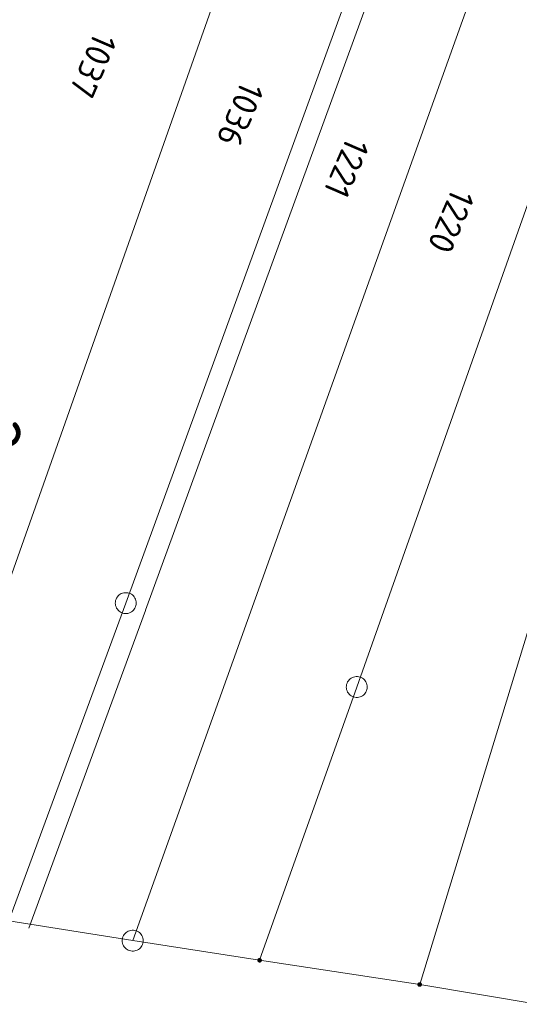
# Model space of a CAD drawing. Header units: metres. Extents: x 3425540 to 3446143, y 5432760 to 5444637.
# Tile 493 of 656: x 3436905 to 3436941, y 5443574 to 5443644. Entities that reach past the tile are written whole.
import ezdxf
from ezdxf.enums import TextEntityAlignment as Align

# ---------------------------------------------------------------- set-up
doc = ezdxf.new("R2010")
doc.units = ezdxf.units.M
for name, color, linetype, lineweight in [('B_Flurgrenzen', 9, 'Continuous', 18), ('B_Kilometrierung', 9, 'Continuous', 25), ('Bestand Kabeltröge', 9, 'Continuous', 18)]:
    doc.layers.add(name, color=color, linetype=linetype, lineweight=lineweight)
doc.styles.get("Standard").update_dxf_attribs({"font": 'isocpeur.ttf'})

msp = doc.modelspace()

# ---------------------------------------------------------------- linework, layer by layer
at = {"layer": 'B_Flurgrenzen'}
for p, q in [((3436901.956, 5443597.755), (3436938.524, 5443701.254)), ((3436942.542, 5443684.77), (3436912.573, 5443602.639)), ((3436913.072, 5443578.522), (3436950.212, 5443682.197)), ((3436963.919, 5443674.656), (3436933.567, 5443575.386)), ((3436955.301, 5443670.827), (3436929.075, 5443596.642)), ((3436912.573, 5443602.639), (3436904.231, 5443579.936)), ((3436929.075, 5443596.642), (3436922.133, 5443577.116)), ((3436904.231, 5443579.936), (3436913.072, 5443578.522)), ((3436913.072, 5443578.522), (3436922.133, 5443577.116)), ((3436922.133, 5443577.116), (3436933.567, 5443575.386)), ((3436933.567, 5443575.386), (3436941.966, 5443573.973))]:
    msp.add_line(p, q, dxfattribs=at)
for points in [[(3436913.323, 5443602.639), (3436913.317, 5443602.733), (3436913.299, 5443602.822), (3436913.27, 5443602.917), (3436913.229, 5443602.999), (3436913.175, 5443603.076), (3436913.116, 5443603.153), (3436913.051, 5443603.218), (3436912.975, 5443603.271), (3436912.892, 5443603.318), (3436912.803, 5443603.348), (3436912.715, 5443603.371), (3436912.62, 5443603.383), (3436912.526, 5443603.383), (3436912.431, 5443603.371), (3436912.343, 5443603.348), (3436912.254, 5443603.318), (3436912.171, 5443603.271), (3436912.095, 5443603.218), (3436912.03, 5443603.153), (3436911.971, 5443603.076), (3436911.917, 5443602.999), (3436911.876, 5443602.917), (3436911.847, 5443602.822), (3436911.829, 5443602.733), (3436911.823, 5443602.639), (3436911.829, 5443602.545), (3436911.847, 5443602.456), (3436911.876, 5443602.361), (3436911.917, 5443602.279), (3436911.971, 5443602.202), (3436912.03, 5443602.125), (3436912.095, 5443602.06), (3436912.171, 5443602.007), (3436912.254, 5443601.96), (3436912.343, 5443601.93), (3436912.431, 5443601.907), (3436912.526, 5443601.895), (3436912.62, 5443601.895), (3436912.715, 5443601.907), (3436912.803, 5443601.93), (3436912.892, 5443601.96), (3436912.975, 5443602.007), (3436913.051, 5443602.06), (3436913.116, 5443602.125), (3436913.175, 5443602.202), (3436913.229, 5443602.279), (3436913.27, 5443602.361), (3436913.299, 5443602.456), (3436913.317, 5443602.545), (3436913.323, 5443602.639)], [(3436929.825, 5443596.642), (3436929.819, 5443596.736), (3436929.801, 5443596.825), (3436929.772, 5443596.92), (3436929.731, 5443597.002), (3436929.677, 5443597.079), (3436929.618, 5443597.156), (3436929.553, 5443597.221), (3436929.477, 5443597.274), (3436929.394, 5443597.321), (3436929.305, 5443597.351), (3436929.217, 5443597.374), (3436929.122, 5443597.386), (3436929.028, 5443597.386), (3436928.933, 5443597.374), (3436928.845, 5443597.351), (3436928.756, 5443597.321), (3436928.673, 5443597.274), (3436928.597, 5443597.221), (3436928.532, 5443597.156), (3436928.473, 5443597.079), (3436928.419, 5443597.002), (3436928.378, 5443596.92), (3436928.349, 5443596.825), (3436928.331, 5443596.736), (3436928.325, 5443596.642), (3436928.331, 5443596.548), (3436928.349, 5443596.459), (3436928.378, 5443596.364), (3436928.419, 5443596.282), (3436928.473, 5443596.205), (3436928.532, 5443596.128), (3436928.597, 5443596.063), (3436928.673, 5443596.01), (3436928.756, 5443595.963), (3436928.845, 5443595.933), (3436928.933, 5443595.91), (3436929.028, 5443595.898), (3436929.122, 5443595.898), (3436929.217, 5443595.91), (3436929.305, 5443595.933), (3436929.394, 5443595.963), (3436929.477, 5443596.01), (3436929.553, 5443596.063), (3436929.618, 5443596.128), (3436929.677, 5443596.205), (3436929.731, 5443596.282), (3436929.772, 5443596.364), (3436929.801, 5443596.459), (3436929.819, 5443596.548), (3436929.825, 5443596.642)], [(3436913.822, 5443578.522), (3436913.816, 5443578.616), (3436913.798, 5443578.705), (3436913.769, 5443578.8), (3436913.728, 5443578.882), (3436913.674, 5443578.959), (3436913.615, 5443579.036), (3436913.55, 5443579.101), (3436913.474, 5443579.154), (3436913.391, 5443579.201), (3436913.302, 5443579.231), (3436913.214, 5443579.254), (3436913.119, 5443579.266), (3436913.025, 5443579.266), (3436912.93, 5443579.254), (3436912.842, 5443579.231), (3436912.753, 5443579.201), (3436912.67, 5443579.154), (3436912.594, 5443579.101), (3436912.529, 5443579.036), (3436912.47, 5443578.959), (3436912.416, 5443578.882), (3436912.375, 5443578.8), (3436912.346, 5443578.705), (3436912.328, 5443578.616), (3436912.322, 5443578.522), (3436912.328, 5443578.428), (3436912.346, 5443578.339), (3436912.375, 5443578.244), (3436912.416, 5443578.162), (3436912.47, 5443578.085), (3436912.529, 5443578.008), (3436912.594, 5443577.943), (3436912.67, 5443577.89), (3436912.753, 5443577.843), (3436912.842, 5443577.813), (3436912.93, 5443577.79), (3436913.025, 5443577.778), (3436913.119, 5443577.778), (3436913.214, 5443577.79), (3436913.302, 5443577.813), (3436913.391, 5443577.843), (3436913.474, 5443577.89), (3436913.55, 5443577.943), (3436913.615, 5443578.008), (3436913.674, 5443578.085), (3436913.728, 5443578.162), (3436913.769, 5443578.244), (3436913.798, 5443578.339), (3436913.816, 5443578.428), (3436913.822, 5443578.522)], [(3436922.258, 5443577.116), (3436922.257, 5443577.132), (3436922.254, 5443577.147), (3436922.249, 5443577.162), (3436922.242, 5443577.176), (3436922.234, 5443577.19), (3436922.225, 5443577.202), (3436922.213, 5443577.212), (3436922.2, 5443577.221), (3436922.186, 5443577.229), (3436922.171, 5443577.235), (3436922.157, 5443577.239), (3436922.141, 5443577.241), (3436922.125, 5443577.241), (3436922.109, 5443577.239), (3436922.095, 5443577.235), (3436922.08, 5443577.229), (3436922.066, 5443577.221), (3436922.053, 5443577.212), (3436922.041, 5443577.202), (3436922.032, 5443577.19), (3436922.024, 5443577.176), (3436922.017, 5443577.162), (3436922.012, 5443577.147), (3436922.009, 5443577.132), (3436922.008, 5443577.116), (3436922.009, 5443577.1), (3436922.012, 5443577.085), (3436922.017, 5443577.07), (3436922.024, 5443577.056), (3436922.032, 5443577.042), (3436922.041, 5443577.03), (3436922.053, 5443577.02), (3436922.066, 5443577.011), (3436922.08, 5443577.003), (3436922.095, 5443576.997), (3436922.109, 5443576.993), (3436922.125, 5443576.991), (3436922.141, 5443576.991), (3436922.157, 5443576.993), (3436922.171, 5443576.997), (3436922.186, 5443577.003), (3436922.2, 5443577.011), (3436922.213, 5443577.02), (3436922.225, 5443577.03), (3436922.234, 5443577.042), (3436922.242, 5443577.056), (3436922.249, 5443577.07), (3436922.254, 5443577.085), (3436922.257, 5443577.1), (3436922.258, 5443577.116)], [(3436922.233, 5443577.116), (3436922.232, 5443577.13), (3436922.229, 5443577.144), (3436922.225, 5443577.156), (3436922.219, 5443577.169), (3436922.21, 5443577.181), (3436922.2, 5443577.191), (3436922.189, 5443577.2), (3436922.177, 5443577.207), (3436922.164, 5443577.211), (3436922.151, 5443577.214), (3436922.137, 5443577.216), (3436922.122, 5443577.215), (3436922.108, 5443577.213), (3436922.096, 5443577.21), (3436922.083, 5443577.203), (3436922.071, 5443577.195), (3436922.061, 5443577.186), (3436922.051, 5443577.175), (3436922.044, 5443577.163), (3436922.039, 5443577.15), (3436922.035, 5443577.137), (3436922.033, 5443577.123), (3436922.033, 5443577.109), (3436922.035, 5443577.095), (3436922.039, 5443577.082), (3436922.044, 5443577.069), (3436922.051, 5443577.057), (3436922.061, 5443577.046), (3436922.071, 5443577.037), (3436922.083, 5443577.029), (3436922.096, 5443577.022), (3436922.108, 5443577.019), (3436922.122, 5443577.017), (3436922.137, 5443577.016), (3436922.151, 5443577.018), (3436922.164, 5443577.021), (3436922.177, 5443577.025), (3436922.189, 5443577.032), (3436922.2, 5443577.041), (3436922.21, 5443577.051), (3436922.219, 5443577.063), (3436922.225, 5443577.076), (3436922.229, 5443577.088), (3436922.232, 5443577.102), (3436922.233, 5443577.116)], [(3436922.209, 5443577.116), (3436922.208, 5443577.128), (3436922.205, 5443577.14), (3436922.2, 5443577.151), (3436922.194, 5443577.161), (3436922.185, 5443577.171), (3436922.176, 5443577.178), (3436922.165, 5443577.185), (3436922.154, 5443577.189), (3436922.142, 5443577.191), (3436922.13, 5443577.192), (3436922.118, 5443577.19), (3436922.106, 5443577.187), (3436922.096, 5443577.182), (3436922.085, 5443577.175), (3436922.076, 5443577.166), (3436922.069, 5443577.156), (3436922.063, 5443577.146), (3436922.059, 5443577.134), (3436922.057, 5443577.122), (3436922.057, 5443577.11), (3436922.059, 5443577.098), (3436922.063, 5443577.086), (3436922.069, 5443577.076), (3436922.076, 5443577.066), (3436922.085, 5443577.057), (3436922.095, 5443577.05), (3436922.106, 5443577.045), (3436922.118, 5443577.042), (3436922.13, 5443577.04), (3436922.142, 5443577.041), (3436922.154, 5443577.043), (3436922.165, 5443577.047), (3436922.176, 5443577.054), (3436922.185, 5443577.061), (3436922.194, 5443577.071), (3436922.2, 5443577.081), (3436922.205, 5443577.092), (3436922.208, 5443577.104), (3436922.209, 5443577.116)], [(3436922.184, 5443577.116), (3436922.183, 5443577.126), (3436922.18, 5443577.136), (3436922.175, 5443577.145), (3436922.169, 5443577.152), (3436922.162, 5443577.158), (3436922.153, 5443577.163), (3436922.143, 5443577.166), (3436922.133, 5443577.167), (3436922.123, 5443577.166), (3436922.113, 5443577.163), (3436922.104, 5443577.158), (3436922.097, 5443577.152), (3436922.091, 5443577.145), (3436922.086, 5443577.136), (3436922.083, 5443577.126), (3436922.082, 5443577.116), (3436922.083, 5443577.106), (3436922.086, 5443577.096), (3436922.091, 5443577.087), (3436922.097, 5443577.08), (3436922.104, 5443577.074), (3436922.113, 5443577.069), (3436922.123, 5443577.066), (3436922.133, 5443577.065), (3436922.143, 5443577.066), (3436922.153, 5443577.069), (3436922.162, 5443577.074), (3436922.169, 5443577.08), (3436922.175, 5443577.087), (3436922.18, 5443577.096), (3436922.183, 5443577.106), (3436922.184, 5443577.116)], [(3436922.16, 5443577.116), (3436922.159, 5443577.123), (3436922.156, 5443577.13), (3436922.151, 5443577.136), (3436922.145, 5443577.14), (3436922.138, 5443577.142), (3436922.131, 5443577.143), (3436922.124, 5443577.141), (3436922.117, 5443577.138), (3436922.112, 5443577.133), (3436922.108, 5443577.127), (3436922.106, 5443577.12), (3436922.106, 5443577.112), (3436922.108, 5443577.105), (3436922.112, 5443577.099), (3436922.117, 5443577.094), (3436922.124, 5443577.091), (3436922.131, 5443577.089), (3436922.138, 5443577.09), (3436922.145, 5443577.092), (3436922.151, 5443577.096), (3436922.156, 5443577.102), (3436922.159, 5443577.109), (3436922.16, 5443577.116)], [(3436933.692, 5443575.386), (3436933.691, 5443575.402), (3436933.688, 5443575.417), (3436933.683, 5443575.432), (3436933.676, 5443575.446), (3436933.668, 5443575.46), (3436933.659, 5443575.472), (3436933.647, 5443575.482), (3436933.634, 5443575.491), (3436933.62, 5443575.499), (3436933.605, 5443575.505), (3436933.591, 5443575.509), (3436933.575, 5443575.511), (3436933.559, 5443575.511), (3436933.543, 5443575.509), (3436933.529, 5443575.505), (3436933.514, 5443575.499), (3436933.5, 5443575.491), (3436933.487, 5443575.482), (3436933.475, 5443575.472), (3436933.466, 5443575.46), (3436933.458, 5443575.446), (3436933.451, 5443575.432), (3436933.446, 5443575.417), (3436933.443, 5443575.402), (3436933.442, 5443575.386), (3436933.443, 5443575.37), (3436933.446, 5443575.355), (3436933.451, 5443575.34), (3436933.458, 5443575.326), (3436933.466, 5443575.312), (3436933.475, 5443575.3), (3436933.487, 5443575.29), (3436933.5, 5443575.281), (3436933.514, 5443575.273), (3436933.529, 5443575.267), (3436933.543, 5443575.263), (3436933.559, 5443575.261), (3436933.575, 5443575.261), (3436933.591, 5443575.263), (3436933.605, 5443575.267), (3436933.62, 5443575.273), (3436933.634, 5443575.281), (3436933.647, 5443575.29), (3436933.659, 5443575.3), (3436933.668, 5443575.312), (3436933.676, 5443575.326), (3436933.683, 5443575.34), (3436933.688, 5443575.355), (3436933.691, 5443575.37), (3436933.692, 5443575.386)], [(3436933.667, 5443575.386), (3436933.666, 5443575.4), (3436933.663, 5443575.414), (3436933.659, 5443575.426), (3436933.653, 5443575.439), (3436933.644, 5443575.451), (3436933.634, 5443575.461), (3436933.623, 5443575.47), (3436933.611, 5443575.477), (3436933.598, 5443575.481), (3436933.585, 5443575.484), (3436933.571, 5443575.486), (3436933.556, 5443575.485), (3436933.542, 5443575.483), (3436933.53, 5443575.48), (3436933.517, 5443575.473), (3436933.505, 5443575.465), (3436933.495, 5443575.456), (3436933.485, 5443575.445), (3436933.478, 5443575.433), (3436933.473, 5443575.42), (3436933.469, 5443575.407), (3436933.467, 5443575.393), (3436933.467, 5443575.379), (3436933.469, 5443575.365), (3436933.473, 5443575.352), (3436933.478, 5443575.339), (3436933.485, 5443575.327), (3436933.495, 5443575.316), (3436933.505, 5443575.307), (3436933.517, 5443575.299), (3436933.53, 5443575.292), (3436933.542, 5443575.289), (3436933.556, 5443575.287), (3436933.571, 5443575.286), (3436933.585, 5443575.288), (3436933.598, 5443575.291), (3436933.611, 5443575.295), (3436933.623, 5443575.302), (3436933.634, 5443575.311), (3436933.644, 5443575.321), (3436933.653, 5443575.333), (3436933.659, 5443575.346), (3436933.663, 5443575.358), (3436933.666, 5443575.372), (3436933.667, 5443575.386)], [(3436933.643, 5443575.386), (3436933.642, 5443575.398), (3436933.639, 5443575.41), (3436933.634, 5443575.421), (3436933.628, 5443575.431), (3436933.619, 5443575.441), (3436933.61, 5443575.448), (3436933.599, 5443575.455), (3436933.588, 5443575.459), (3436933.576, 5443575.461), (3436933.564, 5443575.462), (3436933.552, 5443575.46), (3436933.54, 5443575.457), (3436933.53, 5443575.452), (3436933.519, 5443575.445), (3436933.51, 5443575.436), (3436933.503, 5443575.426), (3436933.497, 5443575.416), (3436933.493, 5443575.404), (3436933.491, 5443575.392), (3436933.491, 5443575.38), (3436933.493, 5443575.368), (3436933.497, 5443575.356), (3436933.503, 5443575.346), (3436933.51, 5443575.336), (3436933.519, 5443575.327), (3436933.529, 5443575.32), (3436933.54, 5443575.315), (3436933.552, 5443575.312), (3436933.564, 5443575.31), (3436933.576, 5443575.311), (3436933.588, 5443575.313), (3436933.599, 5443575.317), (3436933.61, 5443575.324), (3436933.619, 5443575.331), (3436933.628, 5443575.341), (3436933.634, 5443575.351), (3436933.639, 5443575.362), (3436933.642, 5443575.374), (3436933.643, 5443575.386)], [(3436933.618, 5443575.386), (3436933.617, 5443575.396), (3436933.614, 5443575.406), (3436933.609, 5443575.415), (3436933.603, 5443575.422), (3436933.596, 5443575.428), (3436933.587, 5443575.433), (3436933.577, 5443575.436), (3436933.567, 5443575.437), (3436933.557, 5443575.436), (3436933.547, 5443575.433), (3436933.538, 5443575.428), (3436933.531, 5443575.422), (3436933.525, 5443575.415), (3436933.52, 5443575.406), (3436933.517, 5443575.396), (3436933.516, 5443575.386), (3436933.517, 5443575.376), (3436933.52, 5443575.366), (3436933.525, 5443575.357), (3436933.531, 5443575.35), (3436933.538, 5443575.344), (3436933.547, 5443575.339), (3436933.557, 5443575.336), (3436933.567, 5443575.335), (3436933.577, 5443575.336), (3436933.587, 5443575.339), (3436933.596, 5443575.344), (3436933.603, 5443575.35), (3436933.609, 5443575.357), (3436933.614, 5443575.366), (3436933.617, 5443575.376), (3436933.618, 5443575.386)], [(3436933.594, 5443575.386), (3436933.593, 5443575.393), (3436933.59, 5443575.4), (3436933.585, 5443575.406), (3436933.579, 5443575.41), (3436933.572, 5443575.412), (3436933.565, 5443575.413), (3436933.558, 5443575.411), (3436933.551, 5443575.408), (3436933.546, 5443575.403), (3436933.542, 5443575.397), (3436933.54, 5443575.39), (3436933.54, 5443575.382), (3436933.542, 5443575.375), (3436933.546, 5443575.369), (3436933.551, 5443575.364), (3436933.558, 5443575.361), (3436933.565, 5443575.359), (3436933.572, 5443575.36), (3436933.579, 5443575.362), (3436933.585, 5443575.366), (3436933.59, 5443575.372), (3436933.593, 5443575.379), (3436933.594, 5443575.386)]]:
    msp.add_lwpolyline(points, dxfattribs=at)
at = {"layer": 'Bestand Kabeltröge'}
for p, q in [((3436913.982, 5443602.125), (3436943.951, 5443684.256)), ((3436905.639, 5443579.419), (3436913.981, 5443602.122))]:
    msp.add_line(p, q, dxfattribs=at)

# ---------------------------------------------------------------- texts
at = {"layer": 'B_Flurgrenzen'}
for s, p in [('1037', (3436910.248, 5443641.035)), ('1036', (3436920.749, 5443637.533)), ('1221', (3436928.359, 5443633.727)), ('1220', (3436935.816, 5443629.921))]:
    msp.add_text(s, height=1.8, rotation=246.60004, dxfattribs=at).set_placement(p, align=Align.MIDDLE)
at = {"layer": 'B_Kilometrierung'}
msp.add_text('27.5', height=3.499, rotation=246.55345, dxfattribs=at).set_placement((3436902.179, 5443612.334), align=Align.MIDDLE)

doc.saveas('drawing.dxf')
